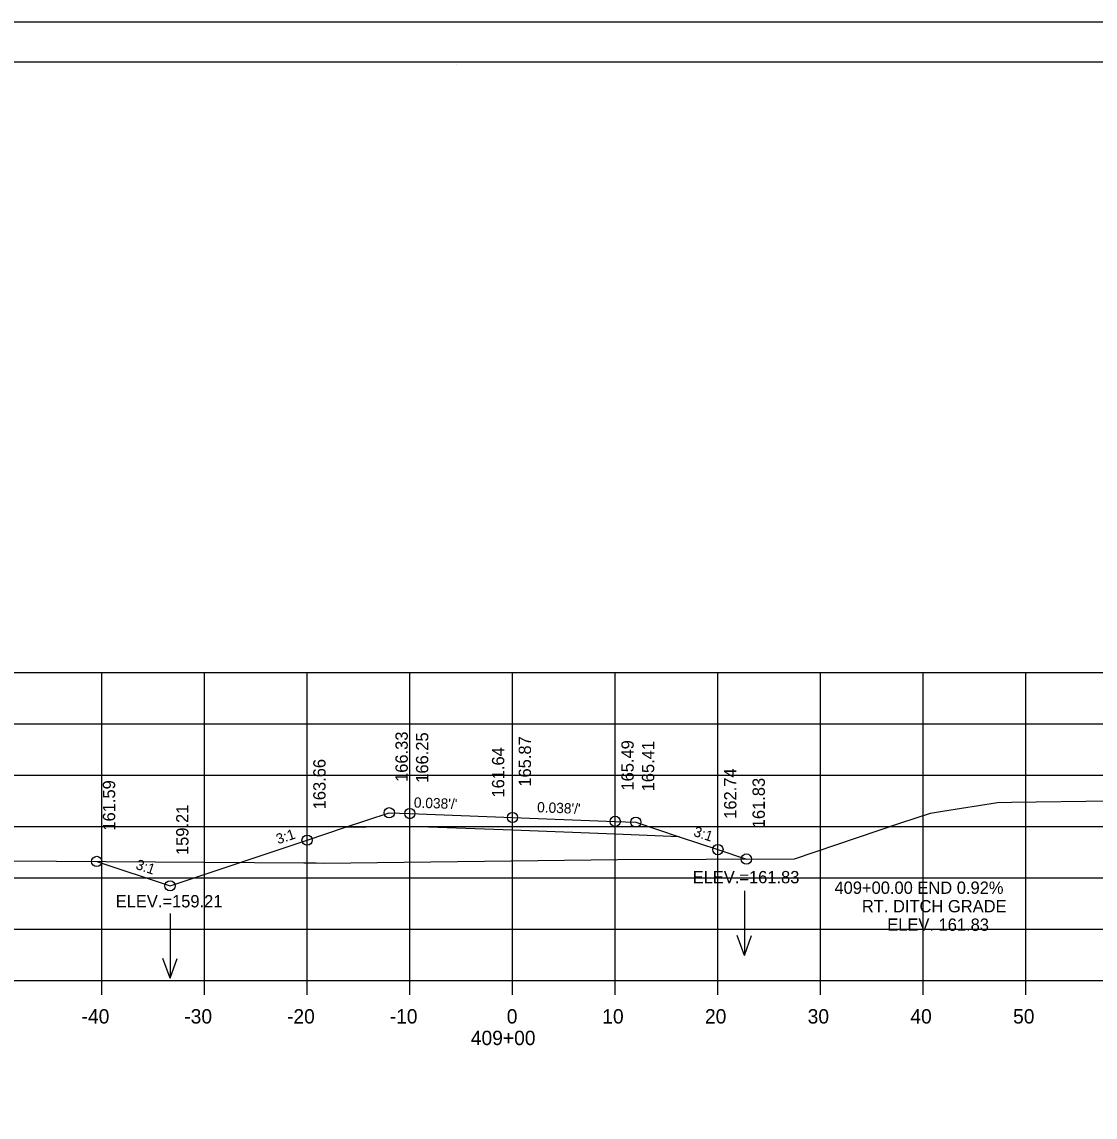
# Model space of a CAD drawing. Extents: x 1368503 to 1373085, y 379840 to 381833.
# Drawn here: x 1372874.3 to 1372978.8, y 381135 to 381241.7 of the extents above; entities that cross this region are included whole.
import ezdxf

# ---------------------------------------------------------------- set-up
doc = ezdxf.new("R2010")
doc.units = 0
for name, color, linetype in [('S_BRIDGE', 7, 'Continuous'), ('S_EDGE_PAVEMENT', 7, 'Continuous'), ('S_GRAVEL_ROAD', 7, 'Continuous'), ('S_MISC_BOUNDARY', 7, 'Continuous'), ('S_OBSCURES', 7, 'Continuous'), ('S_PHOTO_CENTERS', 7, 'Continuous'), ('S_PHOTO_NOTES', 7, 'Continuous'), ('S_RDW_PT_SYM', 7, 'Continuous'), ('S_SHOULDER', 7, 'Continuous'), ('S_STREAM_ANNOT', 7, 'Continuous'), ('S_TRAILS', 7, 'Continuous'), ('S_TRAILS_ANNOT', 7, 'Continuous')]:
    doc.layers.add(name, color=color, linetype=linetype)

msp = doc.modelspace()

# ---------------------------------------------------------------- linework, layer by layer
at = {"layer": 'S_BRIDGE'}
for p, q in [((1372764.08, 381237.76), (1373080.26, 381237.76)), ((1372916.6, 381237.5), (1372916.6, 381237.5)), ((1372916.6, 381237.5), (1372916.6, 381237.5))]:
    msp.add_line(p, q, dxfattribs=at)
at = {"layer": 'S_EDGE_PAVEMENT'}
for p, q in [((1372782.08, 381148.3), (1373062.08, 381148.3)), ((1372882.08, 381146.9), (1372882.08, 381148.3)), ((1372892.08, 381146.9), (1372892.08, 381148.3)), ((1372902.08, 381146.9), (1372902.08, 381148.3)), ((1372912.08, 381146.9), (1372912.08, 381148.3)), ((1372922.08, 381146.9), (1372922.08, 381148.3)), ((1372932.08, 381146.9), (1372932.08, 381148.3)), ((1372942.08, 381146.9), (1372942.08, 381148.3)), ((1372952.08, 381146.9), (1372952.08, 381148.3)), ((1372962.08, 381146.9), (1372962.08, 381148.3)), ((1372972.08, 381146.9), (1372972.08, 381148.3))]:
    msp.add_line(p, q, dxfattribs=at)
at = {"layer": 'S_GRAVEL_ROAD'}
for p, q in [((1372944.66, 381157.02), (1372944.66, 381150.74)), ((1372888.74, 381154.81), (1372888.74, 381148.52)), ((1372944.66, 381150.74), (1372943.96, 381152.66)), ((1372944.66, 381150.74), (1372945.36, 381152.66)), ((1372888.74, 381148.52), (1372888.04, 381150.45)), ((1372888.74, 381148.52), (1372889.44, 381150.45))]:
    msp.add_line(p, q, dxfattribs=at)
at = {"layer": 'S_MISC_BOUNDARY'}
msp.add_lwpolyline([(1372860.53, 381160.05), (1372877.68, 381159.92), (1372901.75, 381159.75), (1372902.97, 381159.74), (1372903.73, 381159.73), (1372932.35, 381160.06), (1372949.53, 381160.14), (1372959.79, 381163.6), (1372962.78, 381164.59), (1372963.95, 381164.77), (1372969.29, 381165.62), (1372970.68, 381165.65), (1372980.32, 381165.8)], dxfattribs=at)
at = {"layer": 'S_OBSCURES'}
msp.add_lwpolyline([(1372938.31, 381162.3), (1372932.08, 381162.54), (1372922.08, 381162.92), (1372912.08, 381163.3), (1372905.72, 381163.18)], dxfattribs=at)
at = {"layer": 'S_PHOTO_CENTERS'}
for p, q in [((1372782.08, 381178.3), (1373062.08, 381178.3)), ((1372882.08, 381148.3), (1372882.08, 381178.3)), ((1372892.08, 381148.3), (1372892.08, 381178.3)), ((1372902.08, 381148.3), (1372902.08, 381178.3)), ((1372912.08, 381148.3), (1372912.08, 381178.3)), ((1372922.08, 381148.3), (1372922.08, 381178.3)), ((1372932.08, 381148.3), (1372932.08, 381178.3)), ((1372942.08, 381148.3), (1372942.08, 381178.3)), ((1372952.08, 381148.3), (1372952.08, 381178.3)), ((1372962.08, 381148.3), (1372962.08, 381178.3)), ((1372972.08, 381148.3), (1372972.08, 381178.3)), ((1372782.08, 381173.3), (1373062.08, 381173.3)), ((1372782.08, 381168.3), (1373062.08, 381168.3)), ((1372782.08, 381163.3), (1373062.08, 381163.3)), ((1372782.08, 381158.3), (1373062.08, 381158.3)), ((1372782.08, 381153.3), (1373062.08, 381153.3)), ((1372782.08, 381148.3), (1373062.08, 381148.3))]:
    msp.add_line(p, q, dxfattribs=at)
at = {"layer": 'S_PHOTO_NOTES'}
msp.add_line((1372751.68, 381241.66), (1373085.01, 381241.66), dxfattribs=at)
for points in [[(1372751.67, 381241.66), (1373085.01, 381241.66), (1373085.01, 381028.32), (1372751.67, 381028.32)], [(1372998, 381237.76), (1372998, 381227.88), (1373033.73, 381227.88), (1373033.73, 381224.96), (1373056.93, 381224.96), (1373056.93, 381200.63), (1373080.26, 381200.63), (1373080.26, 381032.3), (1372764.08, 381032.3), (1372764.08, 381237.76)]]:
    msp.add_lwpolyline(points, close=True, dxfattribs=at)
for centre in [(1372910.08, 381164.63), (1372912.08, 381164.55), (1372922.08, 381164.17), (1372932.08, 381163.79), (1372934.08, 381163.71), (1372902.08, 381161.96), (1372942.08, 381161.04), (1372881.59, 381159.89), (1372944.85, 381160.12), (1372888.73, 381157.51)]:
    msp.add_circle(centre, 0.5, dxfattribs=at)
at = {"layer": 'S_STREAM_ANNOT'}
msp.add_lwpolyline([(1372881.59, 381159.89), (1372888.73, 381157.51), (1372902.08, 381161.96), (1372905.72, 381163.18), (1372910.08, 381164.63), (1372912.08, 381164.55), (1372922.08, 381164.17), (1372932.08, 381163.79), (1372934.08, 381163.71), (1372938.31, 381162.3), (1372942.08, 381161.04), (1372944.85, 381160.12)], dxfattribs=at)

# ---------------------------------------------------------------- texts
at = {"layer": 'S_GRAVEL_ROAD'}
for s, p in [('ELEV.=161.83', (1372939.62, 381157.76)), ('409+00.00 END 0.92%', (1372953.43, 381156.73)), ('ELEV.=159.21', (1372883.44, 381155.41)), ('RT. DITCH GRADE', (1372956.1, 381154.93)), ('ELEV. 161.83', (1372958.57, 381153.13))]:
    msp.add_text(s, height=1.2, dxfattribs=at).set_placement(p)
at = {"layer": 'S_RDW_PT_SYM'}
for s, rotation, p in [("0.038'/'", 357.8037, (1372912.46, 381165.14)), ("0.038'/'", 357.788, (1372924.46, 381164.68)), ('3:1', 18.4339, (1372899.25, 381161.55)), ('3:1', 341.5655, (1372939.63, 381162.39)), ('3:1', 341.5668, (1372885.32, 381159.18))]:
    msp.add_text(s, height=1, rotation=rotation, dxfattribs=at).set_placement(p)
at = {"layer": 'S_SHOULDER'}
for s, p in [('166.33', (1372911.88, 381167.63)), ('166.25', (1372913.88, 381167.55)), ('165.87', (1372923.88, 381167.17)), ('165.49', (1372933.88, 381166.79)), ('165.41', (1372935.88, 381166.71)), ('163.66', (1372903.88, 381164.96)), ('162.74', (1372943.88, 381164.04)), ('161.59', (1372883.39, 381162.89)), ('161.83', (1372946.65, 381163.12)), ('159.21', (1372890.53, 381160.51))]:
    msp.add_text(s, height=1.2, rotation=90, dxfattribs=at).set_placement(p)
at = {"layer": 'S_TRAILS'}
for s, p in [('-40', (1372880.12, 381144.1)), ('-30', (1372890.12, 381144.1)), ('-20', (1372900.12, 381144.1)), ('-10', (1372910.12, 381144.1)), ('0', (1372921.52, 381144.1)), ('10', (1372930.82, 381144.1)), ('20', (1372940.82, 381144.1)), ('30', (1372950.82, 381144.1)), ('40', (1372960.82, 381144.1)), ('50', (1372970.82, 381144.1)), ('409+00', (1372918.02, 381142))]:
    msp.add_text(s, height=1.4, dxfattribs=at).set_placement(p)
at = {"layer": 'S_TRAILS_ANNOT'}
msp.add_text('161.64', height=1.2, rotation=90, dxfattribs=at).set_placement((1372921.28, 381166.11))

doc.saveas('drawing.dxf')
